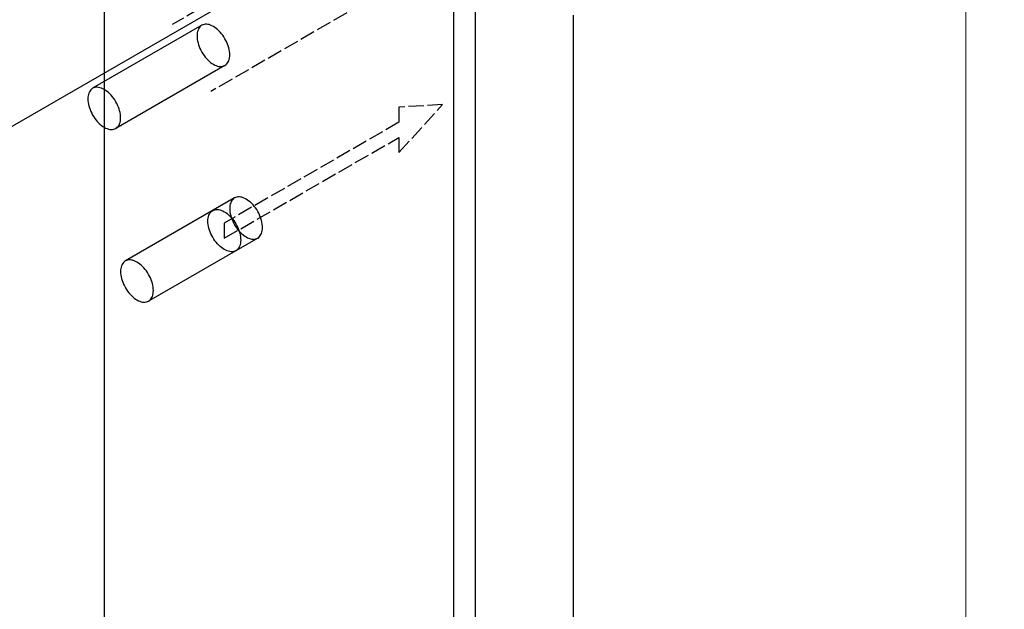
# Model space of a CAD drawing. Header units: millimetres. Extents: x 9824119 to 13672909, y -72394 to 462135.
# Tile 564 of 656: x 10368501 to 10368892, y 8578 to 8812. Entities that reach past the tile are written whole.
import ezdxf

# ---------------------------------------------------------------- set-up
doc = ezdxf.new("R2010")
doc.units = ezdxf.units.MM
doc.linetypes.add('UnderFloor', pattern=[7.5, 6, -1.5])
for name, color, linetype in [('MAGI_GENERAL', 7, 'Continuous'), ('PIPE-H1', 7, 'Continuous'), ('PIPE-H1-COMPONENT-', 7, 'Continuous')]:
    doc.layers.add(name, color=color, linetype=linetype)
doc.styles.add('ISOCPEUR', font='isocpeui.ttf')

# ---------------------------------------------------------------- blocks, each defined once
blk = doc.blocks.new('*U2083')
at = {"layer": 'PIPE-H1', "color": 82, "linetype": 'Continuous', "lineweight": 20}
blk.add_line((10368876.28, 8318.52), (10368876.28, 8824.77), dxfattribs=at)
blk = doc.blocks.new('*U2282')
at = {"layer": 'PIPE-H1', "color": 1, "linetype": 'Continuous', "lineweight": 20}
for p, q in [((10368858.31, 8947.66), (10369049.28, 8837.41)), ((10368843, 8921.14), (10369049.28, 8802.05)), ((10369079.9, 8819.73), (10369223.8, 8736.65)), ((10369079.9, 8784.37), (10369208.49, 8710.13))]:
    blk.add_line(p, q, dxfattribs=at)
at = {"layer": 'PIPE-H1', "color": 7, "linetype": 'Continuous', "lineweight": 5}
for p, q in [((10368850.66, 8934.4), (10369049.28, 8819.73)), ((10369079.9, 8802.05), (10369216.15, 8723.39))]:
    blk.add_line(p, q, dxfattribs=at)
at = {"layer": 'PIPE-H1', "color": 1, "linetype": 'UnderFloor', "lineweight": -3}
for p, q in [((10369049.28, 8837.41), (10369079.9, 8819.73)), ((10369049.28, 8802.05), (10369079.9, 8784.37))]:
    blk.add_line(p, q, dxfattribs=at)
blk = doc.blocks.new('*U2284')
at = {"layer": 'PIPE-H1', "color": 1, "linetype": 'Continuous', "lineweight": 20}
for p, q in [((10368799.7, 8947.66), (10368695.92, 8887.74)), ((10368815.01, 8921.14), (10368806.11, 8916.01))]:
    blk.add_line(p, q, dxfattribs=at)
at = {"layer": 'PIPE-H1', "color": 7, "linetype": 'Continuous', "lineweight": 5}
blk.add_line((10368807.36, 8934.4), (10368782.08, 8919.81), dxfattribs=at)
at = {"layer": 'PIPE-H1', "color": 1, "linetype": 'UnderFloor', "lineweight": -3}
for p, q in [((10368806.11, 8916.01), (10368576.85, 8783.64)), ((10368695.92, 8887.74), (10368561.55, 8810.16))]:
    blk.add_line(p, q, dxfattribs=at)
blk = doc.blocks.new('*U2476')
at = {"color": 1, "linetype": 'UnderFloor', "lineweight": -3}
blk.add_line((10368569.2, 8796.9), (10368569.2, 8796.9, -1), dxfattribs=at)
blk = doc.blocks.new('*U2477')
at = {"layer": 'PIPE-H1-COMPONENT-', "color": 1, "linetype": 'UnderFloor', "lineweight": -3}
for p, q in [((10368651.47, 8759.4), (10368668.79, 8778.4)), ((10368668.79, 8778.4), (10368651.47, 8777.4)), ((10368651.47, 8777.4), (10368651.47, 8771.4)), ((10368651.47, 8771.4), (10368582.19, 8731.4)), ((10368582.19, 8725.4), (10368651.47, 8765.4)), ((10368651.47, 8765.4), (10368651.47, 8759.4)), ((10368575.72, 8732.79), (10368575.79, 8733.4)), ((10368575.79, 8733.4), (10368575.92, 8733.97)), ((10368575.92, 8733.97), (10368576.09, 8734.49)), ((10368576.09, 8734.49), (10368576.3, 8734.97)), ((10368576.3, 8734.97), (10368576.57, 8735.4)), ((10368576.57, 8735.4), (10368576.87, 8735.78)), ((10368576.87, 8735.78), (10368577.22, 8736.1)), ((10368577.22, 8736.1), (10368577.6, 8736.36)), ((10368577.6, 8736.36), (10368578.02, 8736.56)), ((10368578.02, 8736.56), (10368578.47, 8736.7)), ((10368578.47, 8736.7), (10368578.94, 8736.77)), ((10368578.94, 8736.77), (10368579.45, 8736.78)), ((10368579.45, 8736.78), (10368579.97, 8736.73)), ((10368579.97, 8736.73), (10368580.51, 8736.62)), ((10368580.51, 8736.62), (10368581.06, 8736.44)), ((10368581.06, 8736.44), (10368581.62, 8736.2)), ((10368581.62, 8736.2), (10368582.19, 8735.9)), ((10368582.19, 8735.9), (10368582.76, 8735.55)), ((10368582.76, 8735.55), (10368583.32, 8735.14)), ((10368583.32, 8735.14), (10368583.87, 8734.68)), ((10368583.87, 8734.68), (10368584.41, 8734.17)), ((10368584.41, 8734.17), (10368584.94, 8733.62)), ((10368584.94, 8733.62), (10368585.44, 8733.02)), ((10368585.44, 8733.02), (10368585.92, 8732.4)), ((10368575.7, 8732.15), (10368575.72, 8732.79)), ((10368575.72, 8731.48), (10368575.7, 8732.15)), ((10368575.79, 8730.79), (10368575.72, 8731.48)), ((10368575.92, 8730.08), (10368575.79, 8730.79)), ((10368576.09, 8729.36), (10368575.92, 8730.08)), ((10368576.3, 8728.63), (10368576.09, 8729.36)), ((10368582.19, 8731.4), (10368582.19, 8725.4)), ((10368585.92, 8732.4), (10368586.37, 8731.74)), ((10368586.37, 8731.74), (10368586.78, 8731.05)), ((10368586.78, 8731.05), (10368587.17, 8730.35)), ((10368587.17, 8730.35), (10368587.51, 8729.63)), ((10368587.51, 8729.63), (10368587.82, 8728.91)), ((10368576.57, 8727.9), (10368576.3, 8728.63)), ((10368576.87, 8727.17), (10368576.57, 8727.9)), ((10368577.22, 8726.45), (10368576.87, 8727.17)), ((10368577.6, 8725.75), (10368577.22, 8726.45)), ((10368578.02, 8725.07), (10368577.6, 8725.75)), ((10368587.82, 8728.91), (10368588.08, 8728.17)), ((10368588.08, 8728.17), (10368588.29, 8727.44)), ((10368588.29, 8727.44), (10368588.46, 8726.72)), ((10368588.46, 8726.72), (10368588.59, 8726.01)), ((10368588.59, 8726.01), (10368588.66, 8725.32)), ((10368588.66, 8725.32), (10368588.69, 8724.65)), ((10368578.47, 8724.41), (10368578.02, 8725.07)), ((10368578.94, 8723.78), (10368578.47, 8724.41)), ((10368579.45, 8723.19), (10368578.94, 8723.78)), ((10368579.97, 8722.64), (10368579.45, 8723.19)), ((10368580.51, 8722.13), (10368579.97, 8722.64)), ((10368581.06, 8721.67), (10368580.51, 8722.13)), ((10368581.62, 8721.26), (10368581.06, 8721.67)), ((10368587.82, 8721.41), (10368587.51, 8721.03)), ((10368588.08, 8721.83), (10368587.82, 8721.41)), ((10368588.29, 8722.31), (10368588.08, 8721.83)), ((10368588.46, 8722.84), (10368588.29, 8722.31)), ((10368588.59, 8723.41), (10368588.46, 8722.84)), ((10368588.66, 8724.01), (10368588.59, 8723.41)), ((10368588.69, 8724.65), (10368588.66, 8724.01)), ((10368582.19, 8720.9), (10368581.62, 8721.26)), ((10368582.76, 8720.6), (10368582.19, 8720.9)), ((10368583.32, 8720.37), (10368582.76, 8720.6)), ((10368583.87, 8720.19), (10368583.32, 8720.37)), ((10368584.41, 8720.07), (10368583.87, 8720.19)), ((10368584.94, 8720.02), (10368584.41, 8720.07)), ((10368585.44, 8720.03), (10368584.94, 8720.02)), ((10368585.92, 8720.11), (10368585.44, 8720.03)), ((10368586.37, 8720.25), (10368585.92, 8720.11)), ((10368586.78, 8720.45), (10368586.37, 8720.25)), ((10368587.17, 8720.71), (10368586.78, 8720.45)), ((10368587.51, 8721.03), (10368587.17, 8720.71))]:
    blk.add_line(p, q, dxfattribs=at)
blk = doc.blocks.new('*U2478')
at = {"layer": 'MAGI_GENERAL', "color": 7, "linetype": 'Continuous', "lineweight": -3}
for p, q in [((10368534.56, 8931.4), (10368534.56, 8495.9)), ((10368699.1, 8885.9), (10368179.49, 8585.9)), ((10368681.78, 8410.9), (10368681.78, 8846.4)), ((10368673.12, 8841.4), (10368673.12, 8405.9)), ((10368720.75, 8378.4), (10368720.75, 8813.9)), ((10368573.27, 8809.86), (10368529.97, 8784.86)), ((10368573.69, 8810.06), (10368573.27, 8809.86)), ((10368574.14, 8810.2), (10368573.69, 8810.06)), ((10368574.61, 8810.27), (10368574.14, 8810.2)), ((10368575.12, 8810.28), (10368574.61, 8810.27)), ((10368575.64, 8810.23), (10368575.12, 8810.28)), ((10368576.18, 8810.12), (10368575.64, 8810.23)), ((10368576.73, 8809.94), (10368576.18, 8810.12)), ((10368577.29, 8809.7), (10368576.73, 8809.94)), ((10368577.86, 8809.4), (10368577.29, 8809.7)), ((10368578.43, 8809.05), (10368577.86, 8809.4)), ((10368578.99, 8808.64), (10368578.43, 8809.05)), ((10368579.54, 8808.18), (10368578.99, 8808.64)), ((10368580.08, 8807.67), (10368579.54, 8808.18)), ((10368580.61, 8807.12), (10368580.08, 8807.67)), ((10368581.11, 8806.52), (10368580.61, 8807.12)), ((10368581.59, 8805.9), (10368581.11, 8806.52)), ((10368582.04, 8805.24), (10368581.59, 8805.9)), ((10368582.45, 8804.55), (10368582.04, 8805.24)), ((10368582.84, 8803.85), (10368582.45, 8804.55)), ((10368583.18, 8803.13), (10368582.84, 8803.85)), ((10368583.49, 8802.41), (10368583.18, 8803.13)), ((10368583.75, 8801.67), (10368583.49, 8802.41)), ((10368583.96, 8800.94), (10368583.75, 8801.67)), ((10368584.13, 8800.22), (10368583.96, 8800.94)), ((10368584.26, 8799.51), (10368584.13, 8800.22)), ((10368584.33, 8798.82), (10368584.26, 8799.51)), ((10368583.75, 8795.33), (10368583.96, 8795.81)), ((10368583.96, 8795.81), (10368584.13, 8796.34)), ((10368584.13, 8796.34), (10368584.26, 8796.91)), ((10368584.26, 8796.91), (10368584.33, 8797.51)), ((10368584.36, 8798.15), (10368584.33, 8798.82)), ((10368584.33, 8797.51), (10368584.36, 8798.15)), ((10368582.45, 8793.95), (10368539.15, 8768.95)), ((10368582.45, 8793.95), (10368582.84, 8794.21)), ((10368582.84, 8794.21), (10368583.18, 8794.53)), ((10368583.18, 8794.53), (10368583.49, 8794.91)), ((10368583.49, 8794.91), (10368583.75, 8795.33)), ((10368528.93, 8783.9), (10368528.67, 8783.47)), ((10368529.24, 8784.28), (10368528.93, 8783.9)), ((10368529.58, 8784.6), (10368529.24, 8784.28)), ((10368529.97, 8784.86), (10368529.58, 8784.6)), ((10368530.38, 8785.06), (10368529.97, 8784.86)), ((10368530.83, 8785.2), (10368530.38, 8785.06)), ((10368531.31, 8785.27), (10368530.83, 8785.2)), ((10368531.81, 8785.28), (10368531.31, 8785.27)), ((10368532.34, 8785.23), (10368531.81, 8785.28)), ((10368532.88, 8785.12), (10368532.34, 8785.23)), ((10368533.43, 8784.94), (10368532.88, 8785.12)), ((10368533.99, 8784.7), (10368533.43, 8784.94)), ((10368534.56, 8784.4), (10368533.99, 8784.7)), ((10368535.13, 8784.05), (10368534.56, 8784.4)), ((10368535.69, 8783.64), (10368535.13, 8784.05)), ((10368528.09, 8781.29), (10368528.06, 8780.65)), ((10368528.06, 8780.65), (10368528.09, 8779.98)), ((10368528.16, 8781.9), (10368528.09, 8781.29)), ((10368528.09, 8779.98), (10368528.16, 8779.29)), ((10368528.29, 8782.47), (10368528.16, 8781.9)), ((10368528.46, 8782.99), (10368528.29, 8782.47)), ((10368528.67, 8783.47), (10368528.46, 8782.99)), ((10368536.24, 8783.18), (10368535.69, 8783.64)), ((10368536.78, 8782.67), (10368536.24, 8783.18)), ((10368537.3, 8782.12), (10368536.78, 8782.67)), ((10368537.81, 8781.52), (10368537.3, 8782.12)), ((10368538.28, 8780.9), (10368537.81, 8781.52)), ((10368538.73, 8780.24), (10368538.28, 8780.9)), ((10368539.15, 8779.55), (10368538.73, 8780.24)), ((10368528.16, 8779.29), (10368528.29, 8778.58)), ((10368528.29, 8778.58), (10368528.46, 8777.86)), ((10368528.46, 8777.86), (10368528.67, 8777.13)), ((10368528.67, 8777.13), (10368528.93, 8776.4)), ((10368528.93, 8776.4), (10368529.24, 8775.67)), ((10368539.53, 8778.85), (10368539.15, 8779.55)), ((10368539.88, 8778.13), (10368539.53, 8778.85)), ((10368540.18, 8777.41), (10368539.88, 8778.13)), ((10368540.45, 8776.67), (10368540.18, 8777.41)), ((10368540.66, 8775.94), (10368540.45, 8776.67)), ((10368529.24, 8775.67), (10368529.58, 8774.95)), ((10368529.58, 8774.95), (10368529.97, 8774.25)), ((10368529.97, 8774.25), (10368530.38, 8773.57)), ((10368530.38, 8773.57), (10368530.83, 8772.91)), ((10368530.83, 8772.91), (10368531.31, 8772.28)), ((10368531.31, 8772.28), (10368531.81, 8771.69)), ((10368540.83, 8775.22), (10368540.66, 8775.94)), ((10368540.96, 8774.51), (10368540.83, 8775.22)), ((10368541.03, 8773.82), (10368540.96, 8774.51)), ((10368540.96, 8771.91), (10368541.03, 8772.51)), ((10368541.05, 8773.15), (10368541.03, 8773.82)), ((10368541.03, 8772.51), (10368541.05, 8773.15)), ((10368531.81, 8771.69), (10368532.34, 8771.14)), ((10368532.34, 8771.14), (10368532.88, 8770.63)), ((10368532.88, 8770.63), (10368533.43, 8770.17)), ((10368533.43, 8770.17), (10368533.99, 8769.76)), ((10368533.99, 8769.76), (10368534.56, 8769.4)), ((10368534.56, 8769.4), (10368535.13, 8769.1)), ((10368535.13, 8769.1), (10368535.69, 8768.87)), ((10368535.69, 8768.87), (10368536.24, 8768.69)), ((10368536.24, 8768.69), (10368536.78, 8768.57)), ((10368536.78, 8768.57), (10368537.3, 8768.52)), ((10368537.3, 8768.52), (10368537.81, 8768.53)), ((10368537.81, 8768.53), (10368538.28, 8768.61)), ((10368538.28, 8768.61), (10368538.73, 8768.75)), ((10368538.73, 8768.75), (10368539.15, 8768.95)), ((10368539.15, 8768.95), (10368539.53, 8769.21)), ((10368539.53, 8769.21), (10368539.88, 8769.53)), ((10368539.88, 8769.53), (10368540.18, 8769.91)), ((10368540.18, 8769.91), (10368540.45, 8770.33)), ((10368540.45, 8770.33), (10368540.66, 8770.81)), ((10368540.66, 8770.81), (10368540.83, 8771.34)), ((10368540.83, 8771.34), (10368540.96, 8771.91)), ((10368586.26, 8741.36), (10368542.96, 8716.36)), ((10368586.68, 8741.56), (10368586.26, 8741.36)), ((10368587.13, 8741.7), (10368586.68, 8741.56)), ((10368587.6, 8741.77), (10368587.13, 8741.7)), ((10368588.11, 8741.78), (10368587.6, 8741.77)), ((10368588.63, 8741.73), (10368588.11, 8741.78)), ((10368589.17, 8741.62), (10368588.63, 8741.73)), ((10368589.72, 8741.44), (10368589.17, 8741.62)), ((10368590.28, 8741.2), (10368589.72, 8741.44)), ((10368590.85, 8740.9), (10368590.28, 8741.2)), ((10368591.42, 8740.55), (10368590.85, 8740.9)), ((10368591.98, 8740.14), (10368591.42, 8740.55)), ((10368592.53, 8739.68), (10368591.98, 8740.14)), ((10368593.07, 8739.17), (10368592.53, 8739.68)), ((10368593.6, 8738.62), (10368593.07, 8739.17)), ((10368594.1, 8738.02), (10368593.6, 8738.62)), ((10368594.58, 8737.4), (10368594.1, 8738.02)), ((10368595.03, 8736.74), (10368594.58, 8737.4)), ((10368595.44, 8736.05), (10368595.03, 8736.74)), ((10368595.83, 8735.35), (10368595.44, 8736.05)), ((10368596.17, 8734.63), (10368595.83, 8735.35)), ((10368596.48, 8733.91), (10368596.17, 8734.63)), ((10368596.74, 8733.17), (10368596.48, 8733.91)), ((10368596.95, 8732.44), (10368596.74, 8733.17)), ((10368597.12, 8731.72), (10368596.95, 8732.44)), ((10368597.25, 8731.01), (10368597.12, 8731.72)), ((10368597.32, 8730.32), (10368597.25, 8731.01)), ((10368597.35, 8729.65), (10368597.32, 8730.32)), ((10368597.32, 8729.01), (10368597.35, 8729.65)), ((10368595.44, 8725.45), (10368552.14, 8700.45)), ((10368595.44, 8725.45), (10368595.83, 8725.71)), ((10368595.83, 8725.71), (10368596.17, 8726.03)), ((10368596.17, 8726.03), (10368596.48, 8726.41)), ((10368596.48, 8726.41), (10368596.74, 8726.83)), ((10368596.74, 8726.83), (10368596.95, 8727.31)), ((10368596.95, 8727.31), (10368597.12, 8727.84)), ((10368597.12, 8727.84), (10368597.25, 8728.41)), ((10368597.25, 8728.41), (10368597.32, 8729.01)), ((10368541.28, 8713.97), (10368541.15, 8713.4)), ((10368541.45, 8714.49), (10368541.28, 8713.97)), ((10368541.66, 8714.97), (10368541.45, 8714.49)), ((10368541.92, 8715.4), (10368541.66, 8714.97)), ((10368542.23, 8715.78), (10368541.92, 8715.4)), ((10368542.57, 8716.1), (10368542.23, 8715.78)), ((10368542.96, 8716.36), (10368542.57, 8716.1)), ((10368543.37, 8716.56), (10368542.96, 8716.36)), ((10368543.82, 8716.7), (10368543.37, 8716.56)), ((10368544.3, 8716.77), (10368543.82, 8716.7)), ((10368544.8, 8716.78), (10368544.3, 8716.77)), ((10368545.33, 8716.73), (10368544.8, 8716.78)), ((10368545.87, 8716.62), (10368545.33, 8716.73)), ((10368546.42, 8716.44), (10368545.87, 8716.62)), ((10368546.98, 8716.2), (10368546.42, 8716.44)), ((10368547.55, 8715.9), (10368546.98, 8716.2)), ((10368548.12, 8715.55), (10368547.55, 8715.9)), ((10368548.68, 8715.14), (10368548.12, 8715.55)), ((10368549.23, 8714.68), (10368548.68, 8715.14)), ((10368549.77, 8714.17), (10368549.23, 8714.68)), ((10368550.29, 8713.62), (10368549.77, 8714.17)), ((10368550.8, 8713.02), (10368550.29, 8713.62)), ((10368541.08, 8712.79), (10368541.05, 8712.15)), ((10368541.05, 8712.15), (10368541.08, 8711.48)), ((10368541.15, 8713.4), (10368541.08, 8712.79)), ((10368541.08, 8711.48), (10368541.15, 8710.79)), ((10368541.15, 8710.79), (10368541.28, 8710.08)), ((10368541.28, 8710.08), (10368541.45, 8709.36)), ((10368551.28, 8712.4), (10368550.8, 8713.02)), ((10368551.72, 8711.74), (10368551.28, 8712.4)), ((10368552.14, 8711.05), (10368551.72, 8711.74)), ((10368552.53, 8710.35), (10368552.14, 8711.05)), ((10368552.87, 8709.63), (10368552.53, 8710.35)), ((10368553.17, 8708.91), (10368552.87, 8709.63)), ((10368541.45, 8709.36), (10368541.66, 8708.63)), ((10368541.66, 8708.63), (10368541.92, 8707.9)), ((10368541.92, 8707.9), (10368542.23, 8707.17)), ((10368542.23, 8707.17), (10368542.57, 8706.45)), ((10368542.57, 8706.45), (10368542.96, 8705.75)), ((10368542.96, 8705.75), (10368543.37, 8705.07)), ((10368553.44, 8708.17), (10368553.17, 8708.91)), ((10368553.65, 8707.44), (10368553.44, 8708.17)), ((10368553.82, 8706.72), (10368553.65, 8707.44)), ((10368553.95, 8706.01), (10368553.82, 8706.72)), ((10368554.02, 8705.32), (10368553.95, 8706.01)), ((10368543.37, 8705.07), (10368543.82, 8704.41)), ((10368543.82, 8704.41), (10368544.3, 8703.78)), ((10368544.3, 8703.78), (10368544.8, 8703.19)), ((10368544.8, 8703.19), (10368545.33, 8702.64)), ((10368545.33, 8702.64), (10368545.87, 8702.13)), ((10368545.87, 8702.13), (10368546.42, 8701.67)), ((10368553.17, 8701.41), (10368553.44, 8701.83)), ((10368553.44, 8701.83), (10368553.65, 8702.31)), ((10368553.65, 8702.31), (10368553.82, 8702.84)), ((10368553.82, 8702.84), (10368553.95, 8703.41)), ((10368553.95, 8703.41), (10368554.02, 8704.01)), ((10368554.04, 8704.65), (10368554.02, 8705.32)), ((10368554.02, 8704.01), (10368554.04, 8704.65)), ((10368546.42, 8701.67), (10368546.98, 8701.26)), ((10368546.98, 8701.26), (10368547.55, 8700.9)), ((10368547.55, 8700.9), (10368548.12, 8700.6)), ((10368548.12, 8700.6), (10368548.68, 8700.37)), ((10368548.68, 8700.37), (10368549.23, 8700.19)), ((10368549.23, 8700.19), (10368549.77, 8700.07)), ((10368549.77, 8700.07), (10368550.29, 8700.02)), ((10368550.29, 8700.02), (10368550.8, 8700.03)), ((10368550.8, 8700.03), (10368551.28, 8700.11)), ((10368551.28, 8700.11), (10368551.72, 8700.25)), ((10368551.72, 8700.25), (10368552.14, 8700.45)), ((10368552.14, 8700.45), (10368552.53, 8700.71)), ((10368552.53, 8700.71), (10368552.87, 8701.03)), ((10368552.87, 8701.03), (10368553.17, 8701.41))]:
    blk.add_line(p, q, dxfattribs=at)
at = {"layer": 'MAGI_GENERAL', "color": 1, "linetype": 'UnderFloor', "lineweight": -3}
for p, q in [((10368571.59, 8807.47), (10368571.46, 8806.9)), ((10368571.76, 8807.99), (10368571.59, 8807.47)), ((10368571.97, 8808.47), (10368571.76, 8807.99)), ((10368572.24, 8808.9), (10368571.97, 8808.47)), ((10368572.54, 8809.28), (10368572.24, 8808.9)), ((10368572.88, 8809.6), (10368572.54, 8809.28)), ((10368573.27, 8809.86), (10368572.88, 8809.6)), ((10368571.39, 8806.29), (10368571.37, 8805.65)), ((10368571.37, 8805.65), (10368571.39, 8804.98)), ((10368571.46, 8806.9), (10368571.39, 8806.29)), ((10368571.39, 8804.98), (10368571.46, 8804.29)), ((10368571.46, 8804.29), (10368571.59, 8803.58)), ((10368571.59, 8803.58), (10368571.76, 8802.86)), ((10368571.76, 8802.86), (10368571.97, 8802.13)), ((10368571.97, 8802.13), (10368572.24, 8801.4)), ((10368572.24, 8801.4), (10368572.54, 8800.67)), ((10368572.54, 8800.67), (10368572.88, 8799.95)), ((10368572.88, 8799.95), (10368573.27, 8799.25)), ((10368573.27, 8799.25), (10368573.69, 8798.57)), ((10368573.69, 8798.57), (10368574.14, 8797.91)), ((10368574.14, 8797.91), (10368574.61, 8797.28)), ((10368574.61, 8797.28), (10368575.12, 8796.69)), ((10368575.12, 8796.69), (10368575.64, 8796.14)), ((10368575.64, 8796.14), (10368576.18, 8795.63)), ((10368576.18, 8795.63), (10368576.73, 8795.17)), ((10368576.73, 8795.17), (10368577.29, 8794.76)), ((10368577.29, 8794.76), (10368577.86, 8794.4)), ((10368577.86, 8794.4), (10368578.43, 8794.1)), ((10368578.43, 8794.1), (10368578.99, 8793.87)), ((10368578.99, 8793.87), (10368579.54, 8793.69)), ((10368579.54, 8793.69), (10368580.08, 8793.57)), ((10368580.08, 8793.57), (10368580.61, 8793.52)), ((10368580.61, 8793.52), (10368581.11, 8793.53)), ((10368581.11, 8793.53), (10368581.59, 8793.61)), ((10368581.59, 8793.61), (10368582.04, 8793.75)), ((10368582.04, 8793.75), (10368582.45, 8793.95)), ((10368585.88, 8741.1), (10368585.53, 8740.78)), ((10368586.26, 8741.36), (10368585.88, 8741.1)), ((10368584.38, 8737.79), (10368584.36, 8737.15)), ((10368584.36, 8737.15), (10368584.38, 8736.48)), ((10368584.45, 8738.4), (10368584.38, 8737.79)), ((10368584.58, 8738.97), (10368584.45, 8738.4)), ((10368584.75, 8739.49), (10368584.58, 8738.97)), ((10368584.96, 8739.97), (10368584.75, 8739.49)), ((10368585.23, 8740.4), (10368584.96, 8739.97)), ((10368585.53, 8740.78), (10368585.23, 8740.4)), ((10368584.38, 8736.48), (10368584.45, 8735.79)), ((10368584.45, 8735.79), (10368584.58, 8735.08)), ((10368584.58, 8735.08), (10368584.75, 8734.36)), ((10368584.75, 8734.36), (10368584.96, 8733.63)), ((10368584.96, 8733.63), (10368585.23, 8732.9)), ((10368585.23, 8732.9), (10368585.53, 8732.17)), ((10368585.53, 8732.17), (10368585.88, 8731.45)), ((10368585.88, 8731.45), (10368586.26, 8730.75)), ((10368586.26, 8730.75), (10368586.68, 8730.07)), ((10368586.68, 8730.07), (10368587.13, 8729.41)), ((10368587.13, 8729.41), (10368587.6, 8728.78)), ((10368587.6, 8728.78), (10368588.11, 8728.19)), ((10368588.11, 8728.19), (10368588.63, 8727.64)), ((10368588.63, 8727.64), (10368589.17, 8727.13)), ((10368589.17, 8727.13), (10368589.72, 8726.67)), ((10368589.72, 8726.67), (10368590.28, 8726.26)), ((10368590.28, 8726.26), (10368590.85, 8725.9)), ((10368590.85, 8725.9), (10368591.42, 8725.6)), ((10368591.42, 8725.6), (10368591.98, 8725.37)), ((10368591.98, 8725.37), (10368592.53, 8725.19)), ((10368594.58, 8725.11), (10368595.03, 8725.25)), ((10368595.03, 8725.25), (10368595.44, 8725.45)), ((10368592.53, 8725.19), (10368593.07, 8725.07)), ((10368593.07, 8725.07), (10368593.6, 8725.02)), ((10368593.6, 8725.02), (10368594.1, 8725.03)), ((10368594.1, 8725.03), (10368594.58, 8725.11))]:
    blk.add_line(p, q, dxfattribs=at)

msp = doc.modelspace()

# ---------------------------------------------------------------- block references
msp.add_blockref('*U2476', (0, 0))
at = {"layer": 'MAGI_GENERAL'}
msp.add_blockref('*U2478', (0, 0), dxfattribs=at)
at = {"layer": 'PIPE-H1'}
for name in ['*U2284', '*U2282', '*U2083']:
    msp.add_blockref(name, (0, 0), dxfattribs=at)
at = {"layer": 'PIPE-H1-COMPONENT-'}
msp.add_blockref('*U2477', (0, 0), dxfattribs=at)

# ---------------------------------------------------------------- texts
at = {"char_height": 300, "attachment_point": 1, "style": 'ISOCPEUR'}
for s, insert, width in [('\\pi13638.10589;{\\fISOCPEUR|b0|i0|c204|p34;\\H1.66667x;\\L\\C7;\\P\\pi10874.35036;\\H1.1x;Общие указания\\l\\P\\pi13638.10589;\\P\\pi-900,l1200,t1200;\\H0.72727x;1.^IПроект выполнен на основании задания заказчика и задания на проектирование архитектурно-строительных чертежей.\\P2.^IПроект соответствует действующим нормам :\\P\\pl900,t900;\\fSymbol|b0|i0|c2|p18;·^I\\fISOCPEUR|b0|i0|c204|p34;КМК 2. 04.05-97* "Отопление, вентиляция и кондиционирование воздуха".\\P\\fSymbol|b0|i0|c2|p18;·^I\\fISOCPEUR|b0|i0|c204|p34;ШНК 2.08.02-09* "Общественные здания и сооружение" \\P\\fSymbol|b0|i0|c2|p18;·^I\\fISOCPEUR|b0|i0|c204|p34;КМК 2.01.01-94 "Климатические и физико-геологические данные для проектирования".\\P\\fSymbol|b0|i0|c2|p18;·^I\\fISOCPEUR|b0|i0|c204|p34;КМК 2.01.04-97* "Строительная теплотехника".\\P\\fSymbol|b0|i0|c2|p18;·^I\\fISOCPEUR|b0|i0|c204|p34;ГОСТ 21.602-2003 "Правила выполнения рабочей документации отопления, вентиляции и кондиционирования".\\P\\fSymbol|b0|i0|c2|p18;·^I\\fISOCPEUR|b0|i0|c204|p34;ШНК \\fISOCPEUR|b0|i0|c186|p34;2.01.02-04\\fISOCPEUR|b0|i0|c204|p34; - \\fISOCPEUR|b0|i0|c186|p34;"\\fISOCPEUR|b0|i0|c204|p34;Пожарная безопасность зданий и сооружений\\fISOCPEUR|b0|i0|c186|p34;"\\fISOCPEUR|b0|i0|c204|p34;;\\P\\pl1200,t1200;3.^I  Расчетные параметры наружного воздуха для проектирования отопления, вентиляции и кондиционирования воздуха приняты по КМК 2.01.01-94.\\P\\pi-300,l300,tz;      Для проектирования отопления, вентиляции и кондиционирования воздуха: \\P\\pl1500,t1500;-^IХолодный  период  года Тн\\fISOCPEUR|b0|i0|c186|p34;=-14.0°C\\fISOCPEUR|b0|i0|c204|p34;; I=-12,4 кДж/кг (Парам. Б);\\P-^IТеплый  период  года Тн=33°C; I=55,7 кДж/кг  (Парам. А);\\P-^IТеплый  период  года Тн=37,5°C; I=65,2 кДж/кг (Парам. Б);\\P-^IСкорость ветра  - V=1,6 м/сек - холодный период;\\P-^IСкорость ветра  - V=1,9 м/сек - теплый  период;\\P-^IПродолжительность отопительного периода  Zот.пер.=129суток;\\P-^IСредняя температура отопительного периода  tот.пер.=2,7°C;\\P-^IБарометрическое давление в районе строительства Рбар=950 Гпа.\\P\\pi600,l0,tz;\\P\\pi11458.1097;\\LТЕПЛОСНАБЖЕНИЕ\\P\\pi13638.10589;\\l\\P\\pi0;\\C0;В качестве источника тепла выбран установленный во дворе здания тепловой насос, рассчитанный на работу в температурном режиме 40–30 °C.^J^JСистема отопления спроектирована как двухтрубная, в ней используются напольный фанкойл.\\P^JОсновным источником тепла является тепловой насос. \\P^JОсновное охлаждение осуществляется с помощью\\Pтепловых насосов. Для отвода конденсата, образующегося в фанкойлах, предусмотрены дренажные трубы. Основные водосточные и обратные трубы выполнены из полипропилена. \\P\\pi600;^JОсновные подающие и обратные трубы выполнены из полипропилена. Слив воды из системы осуществляется через регулировочный узел. Для снижения теплопотерь через трубы выполнены работы по теплоизоляции.\\C7; \\P\\pi12278.10827;\\LОТОПЛЕНИЕ\\l\\P\\pi0;  Для достижения  комфортных условий в зимнее время и компенсации теплопотерь в помещениях установлены \\C0;фанкойл\\C7;ы обеспечивающие в помещениях нормируемую температуру воздуха:\\P\\pi-300,l1500,t1500;-^IКабинет врача +20°C.\\P-^IЗал       +22°C.\\P-^IФизиотерапия     +21°C.\\P\\pi0,l0,tz;   На каждом приборе предусматривается устанавка термостатического клапана и запорного крана. Рекомендуется применить трубопроводы стабильные полипропиленовые. Система теплоснабжения \\C0;фанкойл\\C7;ов двухтрубная с принудительной циркуляцией, горизонтальная. Удаление воздуха осуществляется из воздухоспускных кранов установленных в \\C0;фанкойл\\C7;ах. Все монтажные и наладочные работы проводить в соответствии с нормативными документами и инструкциям фирм-изготовителя.}', (9986122.19, 27067.08), 27276.2118), ('{\\fISOCPEUR|b0|i0|c204|p34;\\C7;^I\\A1;\\L\\P\\pi10515.36534;\\H1.33333x;ВЕНТИЛЯЦИЯ\\P\\pi0;\\l^IВ здании предусмотрена приточно-вытяжная вентиляция с естественным и \\Pмеханическим побуждением, для функционально различных и конструктивно раздельных групп \\Pпомещений.   ^I  \\P^IТакже предусматривается естественная вентиляция с удалением и поступлением воздуха через окна и двери.\\P^IУдаление воздуха из помещений производится с помощью вытяжных решеток.\\P^IМатериал воздуховодов - тонколистовая оцинкованная сталь по ГОСТ 14918-80.\\P^IВоздуховоды систем вытяжной вентиляции выполняются класса "Н" (нормально плотный).\\P^IМонтаж систем вентиляции выполнить в соответствии с \\A0;КМК 3.05.01.-9\\A1;7\\P\\A0;\\L\\P\\pi12075.36144;\\P\\pi7995.37164;ПРИМЕЧАНИЯ (ТЕПЛОСНАБЖЕНИЕ)\\P\\pi-900,l900,t900;\\l1.^IЧертеж читать совместно со спецификацией и с другими разделами проекта.\\P2.^IМонтаж оборудования и трубопроводов производить в соответствии с местными \\P\\pi0;действующими нормами и правилами, и требованиями завода-изготовителя оборудования.\\P\\pi-900;3.^IТрубопроводы системы теплоснабжения радиаторов приняты полипропиленовыми.\\P4.^IНа планах и схемах указаны наружный диаметр и толщина стенки полипропиленовых \\P\\pi0;трубопроводов.\\P\\pi-900;5.^IПриборы и трубопроводы нанесены условно.\\P6.^IУклон трубопроводов выполнить согласно схемам в сторону ближайшего вертикального \\P\\pi0;стояка.\\P\\pi-900;7.^IВсе отметки указаны от уровня пола этажа. \\P8.^IКрепить трубу в штробе каждые 2 метра.\\P9.^IТрубопроводы отопления, прокладываемые в полу покрыть трубчатой тепловой изоляцией \\P\\pi0;из вспученного полителена "Isocom" толщиной 9 мм.\\P\\pi-900;10.^IДиаметры запорно-регулирующей арматуры и фильтров соответствуют диаметру \\P\\pi0;трубопроводов, если не указано иное.\\P\\pi3390,l600,tz;\\P\\pi5455.37799,l0;\\LПРИМЕЧАНИЯ (ВЕНТИЛЯЦИЯ И КОНДИЦИОНИРОВАНИЕ)\\l\\P\\pi-900,l900,t900;1.^IВентиляционные системы показаны условно.\\P2.^IЧертеж читать совместно со спецификацией и остальными разделами проекта \\P3.^IВсе неплотности при пересечении инженерными коммуникациями огнестойких стен, \\P\\pi0;перекрытий и перегородок заделать материалами, соответствующими по степени \\Pогнестойкости пересекаемым ограждениям.\\P\\pi-900;4.^IВ сан-узлах двери не оборудованные переточными решетками, предусмотреть с \\P\\pi0;подрезкой дверного полотна, высота щели не менее 20 мм. Если конструкция дверей не \\Pпозволяет предусмотреть щели в нижней части, то необходимо выполнить установку \\Pжалюзийной решетки в нижней половине двери.\\P\\pi-900;5.^IРазместить все приборы для измерения температуры, давления и скорости потока в \\P\\pi0;доступных местах с прямыми секциями труб или воздуховодов наверху или внизу, \\Pсогласно рекомендациям завода изготовителя для точности показаний.\\P\\pi-900;6.^IУстановить расположение диффузоров, отдушин и вентиляционных решеток согласно \\P\\pi0;архитектурным планам потолка, освещения и другим деталям/узлам потолка и \\Pвыполнить незначительные изменения для обеспечения соответствия.\\P\\pi-900;7.^IМонтаж оборудования выполнить в соответствии с местными нормами и правилами, а \\P\\pi0;так же требованиями завода-изготовителя оборудования \\P\\pi-900;8.^IВсе отметки оборудований даны от пола этажа.\\P}', (10015733.61, 26003.42), 24350.7239)]:
    msp.add_mtext(s, dxfattribs=dict(at, insert=insert, width=width))

doc.saveas('drawing.dxf')
